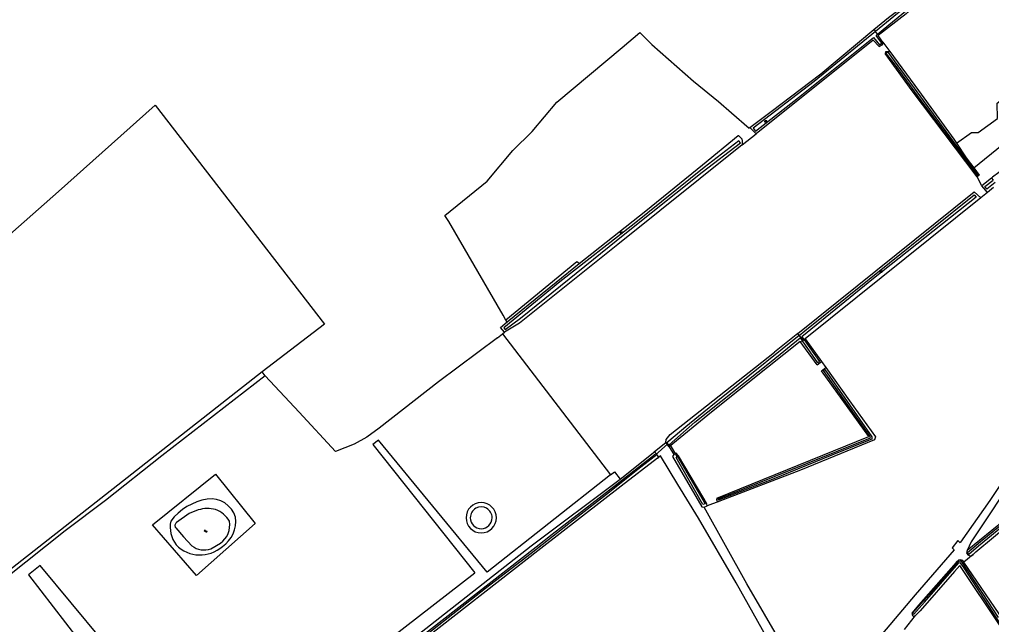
# Model space of a CAD drawing. Extents: x 136000 to 141014, y 402000 to 403500.
# Drawn here: x 136585 to 137119, y 402444 to 402776 of the extents above; entities that cross this region are included whole.
import ezdxf

# ---------------------------------------------------------------- set-up
doc = ezdxf.new("R2010")
doc.units = 0
for name, color, linetype in [('gg-afsc-draadraster', 7, 'Continuous'), ('gg-afsc-lijn draadraster', 7, 'Continuous'), ('gg-knt-bronhoudergrens', 7, 'Continuous'), ('gg-kntw-bovenkant insteek waterloop', 7, 'Continuous'), ('gg-kntw-waterlijn', 7, 'Continuous'), ('gg-kwrk-duiker nz buis', 7, 'Continuous'), ('gt-grn-groengrens', 7, 'Continuous'), ('gt-grn-vlakafsluiter', 7, 'Continuous'), ('gt-symb-watersymbool', 7, 'Continuous')]:
    doc.layers.add(name, color=color, linetype=linetype)

# ---------------------------------------------------------------- blocks, each defined once
blk = doc.blocks.new('gt0-WA')
at = {"layer": 'gt-symb-watersymbool'}
for centre, start, end in [((-0.32, 0.02), 28.0725, 151.9275), ((0.43, 0.42), 208.0725, 331.9275), ((-0.32, -0.43), 28.0725, 151.9275), ((0.43, -0.03), 208.0725, 331.9275)]:
    blk.add_arc(centre, 0.425, start, end, dxfattribs=at)

msp = doc.modelspace()

# ---------------------------------------------------------------- linework, layer by layer
at = {"layer": 'gg-afsc-draadraster'}
for p, q in [((136850.5, 402603.53), (136909.86, 402526.08)), ((136909.86, 402526.08), (136842.09, 402472.66))]:
    msp.add_line(p, q, dxfattribs=at)
msp.add_lwpolyline([(136658.44, 402498.72), (136693.05, 402526.53), (136714.88, 402499.36), (136682.62, 402470.87), (136658.44, 402498.72)], dxfattribs=at)
at = {"layer": 'gg-afsc-lijn draadraster'}
for p, q in [((136850.5, 402603.53), (136909.86, 402526.08)), ((136909.86, 402526.08), (136842.09, 402472.66)), ((136909.86, 402526.08), (136912.1, 402527.84))]:
    msp.add_line(p, q, dxfattribs=at)
msp.add_lwpolyline([(136429.1, 402525.01), (136470.16, 402561.15), (136606.91, 402681.73), (136659.94, 402729.05), (136752.89, 402608.87), (136718.57, 402582.6)], dxfattribs=at)
at = {"layer": 'gg-knt-bronhoudergrens'}
for p, q in [((137059.35, 402763.74), (137063.32, 402758.62)), ((136982.12, 402707.27), (136989.8, 402713.43)), ((136934.07, 402538.94), (136940.24, 402543.86)), ((136942.1, 402541.55), (136944.63, 402537.29)), ((136909.86, 402526.08), (136912.1, 402527.84)), ((136912.1, 402527.84), (136915.2, 402523.81)), ((136969.38, 402511.5), (136962.98, 402509.03)), ((137107.79, 402489.41), (137105.66, 402484.64)), ((137109.05, 402482.45), (137103.89, 402478.2)), ((137071.23, 402441.23), (137077.39, 402448.9))]:
    msp.add_line(p, q, dxfattribs=at)
for points in [[(137109.26, 402694.71), (137153.07, 402730.14), (137226.74, 402787.73), (137228.81, 402794.74), (137241.23, 402802.87), (137236.52, 402806.91), (137224.7, 402800.83)], [(137099.85, 402708.24), (137108.03, 402714.02), (137111.74, 402714.02), (137122.32, 402721.85), (137122.23, 402730.27), (137209.71, 402798.95), (137224.7, 402800.83)], [(136852.43, 402611.07), (136851.02, 402613.79), (136821.14, 402665.25), (136818.92, 402668.45), (136842.17, 402687.31), (136856.31, 402704.22), (136866.86, 402714.65), (136880.4, 402730.68), (136916.21, 402760.75), (136925.94, 402768.98), (136932.65, 402762.46), (136955.52, 402742.31), (136969.1, 402731.16), (136976.25, 402724.86), (136986.06, 402716.49)], [(136470.16, 402561.15), (136606.91, 402681.73), (136659.94, 402729.05), (136752.89, 402608.87), (136718.57, 402582.6)], [(136892.76, 402642.17), (136891.48, 402643.1), (136852.43, 402611.07)], [(136847.77, 402601.43), (136815.43, 402577.28), (136782.96, 402551.75), (136776.16, 402546.75), (136769.12, 402543.02), (136758.92, 402538.99), (136739.01, 402560.46), (136720.21, 402580.45)], [(137162.81, 402578.98), (137118.18, 402511.98), (137101.99, 402489.07), (137101.83, 402488.87)], [(137166.55, 402572.47), (137163.33, 402570.63), (137160.5, 402568.57), (137107.79, 402489.41)], [(136842.09, 402472.66), (136782.6, 402545.24), (136779.49, 402542.7), (136835.36, 402472.26)], [(137000.04, 402429.03), (136978.8, 402466.75), (136958.24, 402502.32), (136946.93, 402520.78), (136937.25, 402536.49), (136936.34, 402535.79)], [(137098.47, 402485), (137077.1, 402460.32), (137045.22, 402422.48), (137029.15, 402403.5), (137025.04, 402398.93), (137022.76, 402400.5), (137004.12, 402433.02), (136984.7, 402466.34), (136961.28, 402508.38)], [(137101.83, 402488.87), (137100.51, 402490.02), (137097.36, 402486.07), (137098.47, 402485)], [(136558.85, 402257.93), (136683.59, 402354.62), (136641.1, 402407.17), (136648.51, 402413.65), (136691.32, 402360.61), (136835.36, 402472.26)], [(136630.85, 402435.27), (136596.84, 402476.31), (136590.33, 402471.22), (136624.15, 402427.34)]]:
    msp.add_lwpolyline(points, dxfattribs=at)
at = {"layer": 'gg-kntw-bovenkant insteek waterloop'}
for p, q in [((137059.35, 402763.74), (137056.89, 402767.42)), ((137061.12, 402758.59), (137060.71, 402757.41)), ((137061.12, 402758.59), (137063.32, 402758.62)), ((136989.8, 402713.43), (136986.46, 402716.8)), ((137119.02, 402689.04), (137113.72, 402684.79)), ((137116.81, 402681.12), (137113.72, 402684.79)), ((137012.65, 402603.66), (137109.53, 402681.43)), ((137109.53, 402681.43), (137113.25, 402678.26)), ((137120.18, 402683.82), (137116.81, 402681.12)), ((137113.25, 402678.26), (137016.76, 402600.83)), ((136892.76, 402642.17), (136929.21, 402671.05)), ((136859.84, 402609.42), (136851.63, 402604.4)), ((137012.65, 402603.66), (137000, 402593.51)), ((137023.38, 402586.49), (137014.01, 402599.37)), ((137016.76, 402600.83), (137025.74, 402588.29)), ((137023.38, 402586.49), (137025.74, 402588.29)), ((137025.75, 402583.2), (137028.11, 402584.99)), ((136720.21, 402580.45), (136718.57, 402582.6)), ((136942.1, 402541.55), (136940.24, 402543.86)), ((136915.2, 402523.81), (136933.24, 402538.26)), ((136933.24, 402538.26), (136934.07, 402538.94)), ((136936.34, 402535.79), (136934.07, 402538.94)), ((136935.62, 402535.24), (136936.34, 402535.79)), ((136961.28, 402508.38), (136962.98, 402509.03)), ((137125.96, 402500.97), (137105.66, 402484.64))]:
    msp.add_line(p, q, dxfattribs=at)
for points in [[(137054.46, 402770.63), (137062.48, 402777.32), (137076.29, 402787.66), (137078.33, 402787.66), (137078.89, 402785.3)], [(137078.89, 402785.3), (137072.25, 402779.27), (137056.89, 402767.42)], [(136986.46, 402716.8), (136998.17, 402725.57), (137025.28, 402746.27), (137054.46, 402770.63)], [(137229.46, 402772.21), (137229.38, 402774.19), (137228.52, 402775.13), (137227.01, 402775.13), (137178.66, 402735.16), (137140.5, 402704.95), (137119.57, 402689.48), (137119.02, 402689.04)], [(137057.32, 402761.23), (137054.16, 402764.79), (136989.8, 402713.43)], [(137057.32, 402761.23), (137059.35, 402762.47), (137059.35, 402763.74)], [(137111.17, 402689.73), (137075.49, 402736.99), (137060.71, 402757.41)], [(137063.32, 402758.62), (137078.94, 402737.22), (137098.4, 402710.44), (137099.85, 402708.24)], [(136929.21, 402671.05), (136960.34, 402696.25), (136980.03, 402712.48), (136980.07, 402712.44)], [(136980.07, 402712.44), (136981.9, 402710.6), (136982.09, 402709.33), (136982.12, 402707.27)], [(136982.12, 402707.27), (136913.93, 402652.65), (136859.84, 402609.42)], [(137099.85, 402708.24), (137105.16, 402700.15), (137109.26, 402694.71)], [(137109.26, 402694.71), (137112.35, 402690.62), (137111.17, 402689.73)], [(136853.23, 402610.08), (136880, 402631.94), (136892.76, 402642.17)], [(136851.63, 402604.4), (136849.49, 402607.02), (136853.23, 402610.08)], [(137014.01, 402599.37), (136996.06, 402584.98), (136965.32, 402560.61), (136942.1, 402541.55)], [(136940.24, 402543.86), (136940.5, 402545.55), (136942.71, 402548.28), (137000, 402593.51)], [(137028.11, 402584.99), (137041.12, 402566.81), (137055.28, 402546.97), (137054.88, 402545.38), (137014.13, 402528.71), (136969.38, 402511.5)], [(136718.57, 402582.6), (136624.96, 402509.18), (136569.51, 402465.79), (136517.98, 402426.17), (136446.71, 402369.37), (136352.24, 402457.6)], [(136720.21, 402580.45), (136663.48, 402536.61), (136632.64, 402512.08), (136610.41, 402495.45), (136545.51, 402443.85), (136448.59, 402366.94), (136404.99, 402334.63)], [(136968.3, 402513.39), (137051.79, 402547.13), (137025.75, 402583.2)], [(136935.62, 402535.24), (136915.71, 402519.9), (136871.55, 402485.72), (136800.82, 402430.43)], [(136944.63, 402537.29), (136943.99, 402536.28), (136959.97, 402508.55), (136961.28, 402508.38)], [(136962.98, 402509.03), (136962.68, 402510.19), (136961.03, 402513.12), (136947.3, 402536.53), (136946.02, 402538.07), (136944.63, 402537.29)], [(136791.27, 402428.05), (136801.73, 402436.43), (136866.36, 402487.23), (136915.2, 402523.81)], [(136968.3, 402513.39), (136968.01, 402512.37), (136968.37, 402511.66), (136969.38, 402511.5)], [(137195.48, 402498.76), (137195.03, 402497.42), (137131.67, 402449.73), (137126.37, 402446.07), (137125.54, 402446.34), (137103.89, 402478.2)], [(137109.05, 402482.45), (137110.38, 402483.82), (137129.82, 402500)], [(137197.19, 402495.24), (137195.12, 402493.72), (137126.73, 402442.23), (137125.23, 402442.29), (137124.19, 402442.74), (137101.63, 402476.39), (137098.74, 402473.02), (137079.85, 402451.5), (137077.39, 402448.9)], [(137105.66, 402484.64), (137105.26, 402483.35), (137105.99, 402482.26), (137107.65, 402481.56), (137109.05, 402482.45)], [(137103.89, 402478.2), (137103.25, 402479.14), (137102.05, 402479.51), (137101.07, 402479.36), (137099.61, 402478.07), (137078.88, 402454.54), (137075.28, 402450.26), (137075.74, 402448.85), (137076.27, 402448.3), (137077.39, 402448.9)]]:
    msp.add_lwpolyline(points, dxfattribs=at)
for centre, radius, start, end in [((136693.6, 402481.8), 31.41, 99.2638, 143.0637), ((136690.47, 402498.82), 14.11, 16.3946, 97.8407), ((136838.9, 402502.55), 8.31, 0.0069, 180.0069), ((136684.44, 402497.41), 16.28, 168.4249, 216.832), ((136687.21, 402500.77), 16.93, 304.4689, 6.916), ((136838.9, 402502.55), 8.31, 180.0069, 0.0069), ((136684.54, 402500.44), 18.32, 224.2481, 311.9416)]:
    msp.add_arc(centre, radius, start, end, dxfattribs=at)
at = {"layer": 'gg-kntw-waterlijn'}
msp.add_line((136690.46, 402485.54), (136695.69, 402488.57), dxfattribs=at)
for points in [[(137056.41, 402768.05), (137078.06, 402785.76), (137077.1, 402786.98), (137067.39, 402779.34), (137055.32, 402769.5)], [(137055.32, 402769.5), (137021.75, 402742.11), (136988.23, 402716.39), (136989.43, 402714.85), (137013.03, 402733.29), (137054.32, 402766.21), (137057.61, 402762.28), (137058.75, 402763.07), (137055.65, 402767.43), (137056.41, 402768.05)], [(137062.2, 402758.19), (137102.97, 402702.32), (137112.01, 402690.52), (137111.61, 402690.22), (137105.22, 402698.57), (137078.34, 402734.49), (137065.86, 402751.77), (137061.42, 402757.33), (137061.37, 402758.17), (137062.2, 402758.19)], [(136980.27, 402709.58), (136961.23, 402694.87), (136922.95, 402664), (136882.13, 402632.18), (136851.28, 402606.89), (136852.05, 402605.95), (136860.53, 402612.19), (136917.83, 402658.52), (136960.19, 402692.27), (136981.16, 402708.38), (136980.27, 402709.58)], [(137120.97, 402686.71), (137116.43, 402683.05), (137115.35, 402684.43), (137119.96, 402687.92)], [(137013.45, 402602.58), (137016.61, 402605.11), (137109.51, 402679.95), (137110.56, 402678.65), (137054.3, 402633.96), (137014.97, 402601.96), (137016.12, 402600.32)], [(137013.45, 402602.58), (136977.04, 402573.33), (136970.79, 402568.39), (136958.24, 402558.15), (136951.28, 402552.43), (136945.37, 402547.62), (136940.87, 402543.68), (136941.8, 402542.46), (136942.01, 402542.59), (136956.19, 402555.06), (136998.05, 402588.44), (137014.02, 402601.35), (137015.25, 402599.62)], [(137016.12, 402600.32), (137024.54, 402588.29), (137023.71, 402587.68), (137015.25, 402599.62)], [(137027.58, 402583.94), (137053.42, 402547.02), (137053.42, 402545.7), (137036.35, 402538.92), (136998.56, 402523.6), (136969.21, 402512.24), (136968.9, 402513.03), (136982.5, 402518.3), (137052.61, 402546.52), (137052.29, 402547.33), (137026.76, 402583.37), (137027.58, 402583.94)], [(137178.26, 402542.58), (137161.17, 402529.11), (137141, 402512.08), (137113.03, 402489.3), (137105.94, 402483.3), (137106.63, 402482.48), (137111.95, 402487.2), (137132.31, 402504.07), (137143.44, 402513.07), (137162.45, 402528.86), (137178.49, 402542)], [(136792.41, 402426.72), (136809.92, 402440.45), (136868.99, 402486.57), (136877.79, 402493.52), (136913.44, 402521.03), (136927.83, 402532.43), (136933.45, 402536.83), (136934.02, 402537.28), (136934.26, 402537.23), (136934.47, 402536.99), (136934.59, 402536.82), (136934.56, 402536.58), (136933.93, 402536.09), (136923.23, 402527.72), (136909.33, 402516.68), (136890.45, 402501.97), (136866.39, 402482.93), (136841.33, 402463.66), (136794.25, 402426.68), (136794.25, 402425.69), (136794.36, 402425.51)], [(136960.64, 402509.86), (136945.84, 402535.72), (136946.66, 402536.19), (136961.93, 402510.14), (136960.64, 402509.86)], [(136683.55, 402506.87), (136678.65, 402504.84), (136671.58, 402499.91)], [(136671.21, 402496.96), (136675.46, 402492.01), (136680.12, 402487.16)], [(137122.8, 402447.78), (137114.28, 402460.93), (137102.42, 402478.82), (137101.92, 402478.79), (137100.55, 402478.32), (137084.79, 402460.45), (137075.71, 402450.2), (137076.37, 402449.61), (137082.21, 402456.19), (137101.11, 402477.84), (137101.69, 402477.97), (137103.61, 402475.29), (137106.45, 402471.04), (137123.7, 402444.55)]]:
    msp.add_lwpolyline(points, dxfattribs=at)
for centre, radius, start, end in [((136838.9, 402502.55), 5.99, 0.0048, 180.0143), ((136688.6, 402490.17), 17.45, 75.226, 106.847), ((136688.46, 402493.89), 13.94, 29.0596, 70.7404), ((136672.73, 402498.27), 2, 124.9237, 220.6346), ((136688.98, 402498.37), 11.88, 304.377, 11.1066), ((136838.9, 402502.55), 5.99, 180.0143, 0.0048), ((136686.74, 402495.55), 10.69, 231.7635, 290.4113)]:
    msp.add_arc(centre, radius, start, end, dxfattribs=at)
at = {"layer": 'gg-kwrk-duiker nz buis'}
for p, q in [((136934.47, 402536.99), (136941.33, 402543.07)), ((136942.38, 402542.72), (136946.31, 402536.24))]:
    msp.add_line(p, q, dxfattribs=at)
at = {"layer": 'gt-grn-groengrens'}
for p, q in [((136986.46, 402716.8), (136986.06, 402716.49)), ((136853.23, 402610.08), (136852.43, 402611.07)), ((136847.77, 402601.43), (136850.5, 402603.53)), ((136850.5, 402603.53), (136851.63, 402604.4))]:
    msp.add_line(p, q, dxfattribs=at)
at = {"layer": 'gt-grn-vlakafsluiter'}
for p, q in [((137054.46, 402770.63), (137055.32, 402769.5)), ((137056.41, 402768.05), (137055.32, 402769.5)), ((137056.89, 402767.42), (137056.41, 402768.05)), ((137113.72, 402684.79), (137111.17, 402689.73)), ((137119.02, 402689.04), (137119.96, 402687.92)), ((137116.81, 402681.12), (137113.25, 402678.26)), ((137013.45, 402602.58), (137012.65, 402603.66)), ((137013.45, 402602.58), (137015.49, 402599.81)), ((137014.01, 402599.37), (137015.25, 402599.62)), ((137015.25, 402599.62), (137015.49, 402599.81)), ((137015.49, 402599.81), (137016.12, 402600.32)), ((137016.12, 402600.32), (137016.76, 402600.83)), ((137025.74, 402588.29), (137028.11, 402584.99))]:
    msp.add_line(p, q, dxfattribs=at)

# ---------------------------------------------------------------- block references
at = {"layer": 'gt-symb-watersymbool'}
for p, rotation in [((136995.12, 402720.29), -141.8234623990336), ((136915.85, 402659.02), 36.70953402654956), ((137058.4, 402637.64), 39.07161457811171), ((136687.68, 402495.22), 180)]:
    msp.add_blockref('gt0-WA', p, dxfattribs=dict(at, rotation=rotation))

doc.saveas('drawing.dxf')
